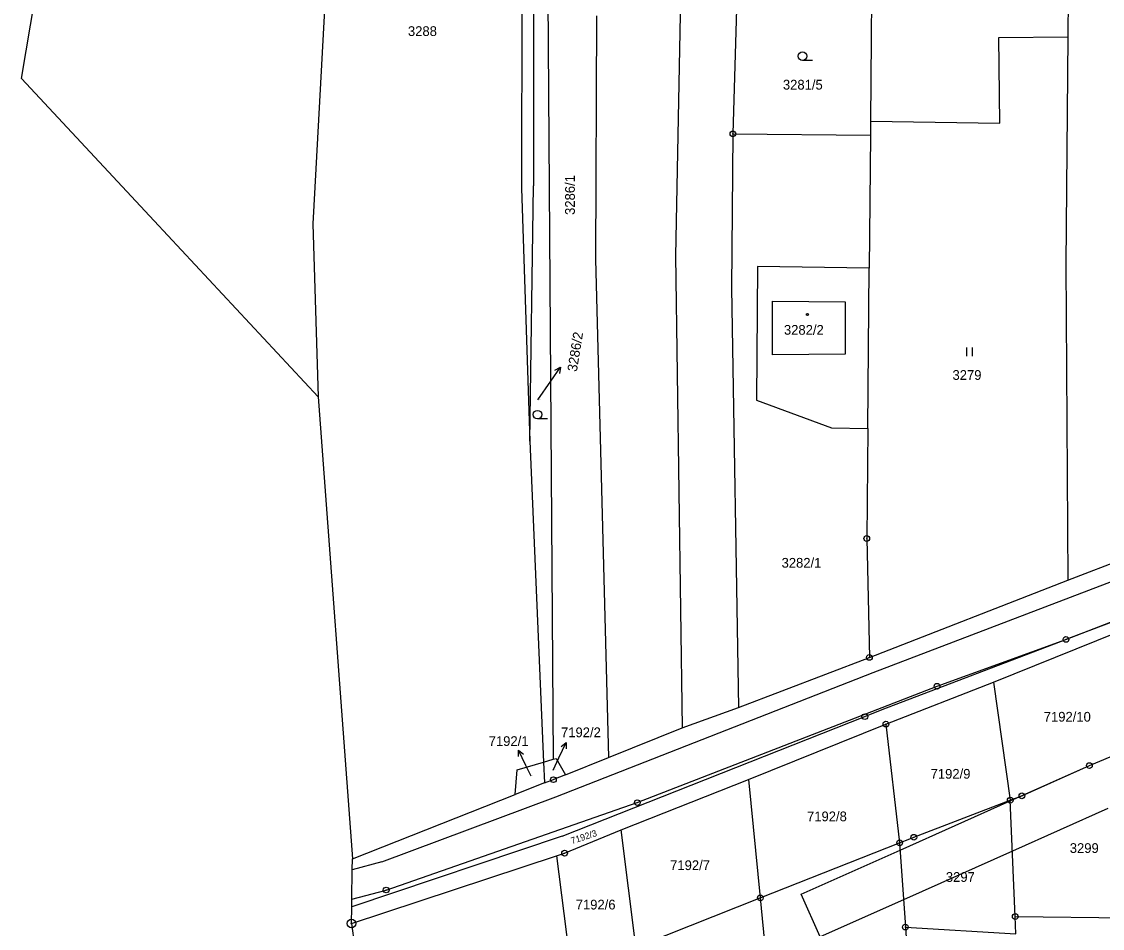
# Model space of a CAD drawing. Extents: x -593183 to -588034, y -1130415 to -1124994.
# Drawn here: x -592810 to -592621.4, y -1128347 to -1128188.8 of the extents above; entities that cross this region are included whole.
import ezdxf

# ---------------------------------------------------------------- set-up
doc = ezdxf.new("R2010")
doc.units = 0
for name, color, linetype in [('Vrstva 1', 7, 'Continuous'), ('Vrstva 13', 7, 'Continuous'), ('Vrstva 16', 7, 'Continuous'), ('Vrstva 18', 7, 'Continuous'), ('Vrstva 19', 7, 'Continuous'), ('Vrstva 24', 7, 'Continuous'), ('Vrstva 25', 7, 'Continuous'), ('Vrstva 27', 7, 'Continuous'), ('Vrstva 4', 7, 'Continuous')]:
    doc.layers.add(name, color=color, linetype=linetype)

msp = doc.modelspace()

# ---------------------------------------------------------------- linework, layer by layer
at = {"layer": 'Vrstva 1'}
for p, q in [((-592626.6, -1128125.4), (-592627.44, -1128191.44)), ((-592694.62, -1128162.14), (-592695.88, -1128229.63)), ((-592722.68, -1128173.27), (-592722.8, -1128217.82)), ((-592720.68, -1128173.27), (-592720.69, -1128217.46)), ((-592718.28, -1128173.37), (-592717.25, -1128317.53)), ((-592684.93, -1128174.51), (-592685.89, -1128208.36)), ((-592661.58, -1128174.38), (-592661.74, -1128191.76)), ((-592756.67, -1128177.35), (-592759.21, -1128224.07)), ((-592709.71, -1128187.76), (-592709.88, -1128230.25)), ((-592661.74, -1128191.76), (-592661.87, -1128206.16)), ((-592639.45, -1128191.55), (-592627.44, -1128191.44)), ((-592639.31, -1128206.47), (-592639.45, -1128191.55)), ((-592627.44, -1128191.44), (-592627.77, -1128231.09)), ((-592661.87, -1128206.16), (-592661.89, -1128208.58)), ((-592661.87, -1128206.16), (-592639.31, -1128206.47)), ((-592685.89, -1128208.36), (-592686.11, -1128235.32)), ((-592685.89, -1128208.36), (-592661.89, -1128208.58)), ((-592661.89, -1128208.58), (-592662.1, -1128231.78)), ((-592722.8, -1128217.82), (-592721.34, -1128262)), ((-592721.34, -1128262), (-592720.69, -1128217.46)), ((-592759.21, -1128224.07), (-592758.26, -1128254.28)), ((-592695.88, -1128229.63), (-592694.74, -1128312.01)), ((-592709.88, -1128230.25), (-592707.59, -1128317.23)), ((-592681.6, -1128231.52), (-592681.77, -1128254.85)), ((-592662.1, -1128231.78), (-592681.6, -1128231.52)), ((-592627.77, -1128231.09), (-592627.43, -1128286.28)), ((-592662.36, -1128259.78), (-592662.1, -1128231.78)), ((-592686.11, -1128235.32), (-592684.88, -1128308.46)), ((-592681.77, -1128254.85), (-592668.65, -1128259.7)), ((-592668.65, -1128259.7), (-592662.36, -1128259.78)), ((-592662.36, -1128259.78), (-592662.53, -1128278.99)), ((-592721.34, -1128262), (-592718.93, -1128318.02)), ((-592662.53, -1128278.99), (-592662.06, -1128299.74)), ((-592627.75, -1128296.6), (-592588.07, -1128281.13)), ((-592627.43, -1128286.28), (-592616.9, -1128282.21)), ((-592662.06, -1128299.74), (-592627.43, -1128286.28)), ((-592640.39, -1128304.08), (-592618.77, -1128295.36)), ((-592650.26, -1128304.77), (-592627.75, -1128296.6)), ((-592684.88, -1128308.46), (-592662.06, -1128299.74)), ((-592702.57, -1128325.09), (-592650.26, -1128304.77)), ((-592659.18, -1128311.38), (-592640.39, -1128304.08)), ((-592640.39, -1128304.08), (-592637.48, -1128324.68)), ((-592694.74, -1128312.01), (-592684.88, -1128308.46)), ((-592707.59, -1128317.23), (-592694.74, -1128312.01)), ((-592683.14, -1128321.04), (-592659.18, -1128311.38)), ((-592659.18, -1128311.38), (-592656.78, -1128332.1)), ((-592623.67, -1128318.63), (-592616.08, -1128315.42)), ((-592723.56, -1128319.37), (-592718.93, -1128318.02)), ((-592718.93, -1128318.02), (-592717.25, -1128317.53)), ((-592718.93, -1128318.02), (-592718.77, -1128321.64)), ((-592717.25, -1128317.53), (-592716.72, -1128317.38)), ((-592716.72, -1128317.38), (-592715.11, -1128320.24)), ((-592715.11, -1128320.24), (-592707.59, -1128317.23)), ((-592723.87, -1128323.65), (-592723.56, -1128319.37)), ((-592715.11, -1128320.24), (-592717.22, -1128321.08)), ((-592635.45, -1128323.9), (-592623.67, -1128318.63)), ((-592718.77, -1128321.64), (-592723.87, -1128323.65)), ((-592718.77, -1128321.64), (-592717.22, -1128321.08)), ((-592705.36, -1128329.86), (-592683.14, -1128321.04)), ((-592683.14, -1128321.04), (-592681.1, -1128341.72)), ((-592752.29, -1128334.89), (-592723.87, -1128323.65)), ((-592637.48, -1128324.68), (-592635.45, -1128323.9)), ((-592746.4, -1128340.34), (-592702.57, -1128325.09)), ((-592654.31, -1128331.13), (-592637.48, -1128324.68)), ((-592636.61, -1128344.98), (-592637.48, -1128324.68)), ((-592715.26, -1128333.91), (-592705.36, -1128329.86)), ((-592702.85, -1128350.22), (-592705.36, -1128329.86)), ((-592656.78, -1128332.1), (-592654.98, -1128331.39)), ((-592654.98, -1128331.39), (-592654.31, -1128331.13)), ((-592681.1, -1128341.72), (-592656.78, -1128332.1)), ((-592656.78, -1128332.1), (-592655.79, -1128346.81)), ((-592752.46, -1128346.2), (-592716.67, -1128334.35)), ((-592716.67, -1128334.35), (-592715.26, -1128333.91)), ((-592716.67, -1128334.35), (-592714.18, -1128353.71)), ((-592752.4, -1128341.93), (-592746.4, -1128340.34)), ((-592701.49, -1128349.79), (-592681.1, -1128341.72)), ((-592681.1, -1128341.72), (-592676.55, -1128388.57)), ((-592636.48, -1128347.98), (-592636.61, -1128344.98)), ((-592636.61, -1128344.98), (-592615.27, -1128345.19)), ((-592655.79, -1128346.81), (-592636.48, -1128347.98)), ((-592655.79, -1128346.81), (-592650.39, -1128427.05))]:
    msp.add_line(p, q, dxfattribs=at)
at = {"layer": 'Vrstva 13'}
for p, q in [((-592810.03, -1128198.71), (-592803.81, -1128161.04)), ((-592810.03, -1128198.71), (-592786.91, -1128223.53)), ((-592786.91, -1128223.53), (-592758.26, -1128254.28)), ((-592758.26, -1128254.28), (-592752.29, -1128334.89)), ((-592752.32, -1128336.79), (-592752.29, -1128334.89)), ((-592752.4, -1128341.93), (-592752.32, -1128336.79)), ((-592752.42, -1128343.25), (-592752.4, -1128341.93)), ((-592752.46, -1128346.2), (-592752.42, -1128343.25)), ((-592752.46, -1128346.2), (-592750.18, -1128362.27))]:
    msp.add_line(p, q, dxfattribs=at)
at = {"layer": 'Vrstva 16'}
for p, q in [((-592719.91, -1128254.77), (-592717.68, -1128251.53)), ((-592717.25, -1128319.41), (-592716.26, -1128317.29)), ((-592721.09, -1128320.49), (-592722, -1128318.63))]:
    msp.add_line(p, q, dxfattribs=at)
at = {"layer": 'Vrstva 24'}
for centre, radius in [((-592685.89, -1128208.36), 0.5), ((-592685.89, -1128208.36), 0.0327), ((-592662.53, -1128278.99), 0.5), ((-592662.53, -1128278.99), 0.0327), ((-592627.75, -1128296.6), 0.5), ((-592627.75, -1128296.6), 0.0327), ((-592662.06, -1128299.74), 0.5), ((-592662.06, -1128299.74), 0.0327), ((-592650.26, -1128304.77), 0.5), ((-592650.26, -1128304.77), 0.0327), ((-592662.86, -1128310.08), 0.5), ((-592662.86, -1128310.08), 0.0327), ((-592659.18, -1128311.38), 0.5), ((-592659.18, -1128311.38), 0.0327), ((-592623.67, -1128318.63), 0.5), ((-592623.67, -1128318.63), 0.0327), ((-592717.22, -1128321.08), 0.5), ((-592717.22, -1128321.08), 0.0327), ((-592635.45, -1128323.9), 0.5), ((-592635.45, -1128323.9), 0.0327), ((-592702.57, -1128325.09), 0.5), ((-592702.57, -1128325.09), 0.0327), ((-592637.48, -1128324.68), 0.5), ((-592637.48, -1128324.68), 0.0327), ((-592654.31, -1128331.13), 0.5), ((-592654.31, -1128331.13), 0.0327), ((-592715.26, -1128333.91), 0.5), ((-592656.78, -1128332.1), 0.5), ((-592656.78, -1128332.1), 0.0327), ((-592715.26, -1128333.91), 0.0327), ((-592746.4, -1128340.34), 0.5), ((-592746.4, -1128340.34), 0.0327), ((-592681.1, -1128341.72), 0.5), ((-592681.1, -1128341.72), 0.0327), ((-592636.61, -1128344.98), 0.5), ((-592752.46, -1128346.2), 0.75), ((-592752.46, -1128346.2), 0.0903), ((-592655.79, -1128346.81), 0.5), ((-592636.61, -1128344.98), 0.0327), ((-592655.79, -1128346.81), 0.0327)]:
    msp.add_circle(centre, radius, dxfattribs=at)
at = {"layer": 'Vrstva 25'}
for p, q in [((-592671.97, -1128195.55), (-592673.72, -1128195.55)), ((-592645.11, -1128245.67), (-592645.11, -1128247.17)), ((-592644.09, -1128247.17), (-592644.09, -1128245.67)), ((-592717.68, -1128251.53), (-592715.98, -1128249.06)), ((-592718.25, -1128258.12), (-592720, -1128258.12)), ((-592716.26, -1128317.29), (-592714.99, -1128314.57)), ((-592722, -1128318.63), (-592723.31, -1128315.93))]:
    msp.add_line(p, q, dxfattribs=at)
for points in [[(-592716.96, -1128249.6), (-592715.98, -1128249.06), (-592716.13, -1128250.17)], [(-592715.87, -1128315.27), (-592714.99, -1128314.57), (-592714.96, -1128315.69)], [(-592723.33, -1128317.05), (-592723.31, -1128315.93), (-592722.43, -1128316.61)]]:
    msp.add_lwpolyline(points, dxfattribs=at)
for centre, radius in [((-592673.72, -1128194.8), 0.75), ((-592672.89, -1128239.89), 0.175), ((-592672.89, -1128239.89), 0.15), ((-592720, -1128257.37), 0.75)]:
    msp.add_circle(centre, radius, dxfattribs=at)
at = {"layer": 'Vrstva 27'}
for p, q in [((-592623.67, -1128318.63), (-592616.08, -1128315.42)), ((-592637.47, -1128324.8), (-592623.67, -1128318.63)), ((-592656.69, -1128333.38), (-592637.47, -1128324.8)), ((-592620.42, -1128326.11), (-592637.1, -1128333.56)), ((-592673.95, -1128341.09), (-592656.69, -1128333.38)), ((-592637.1, -1128333.56), (-592656.11, -1128342.05)), ((-592670.63, -1128348.53), (-592673.95, -1128341.09)), ((-592656.11, -1128342.05), (-592670.63, -1128348.53))]:
    msp.add_line(p, q, dxfattribs=at)
at = {"layer": 'Vrstva 4'}
for p, q in [((-592678.97, -1128237.55), (-592666.27, -1128237.69)), ((-592678.96, -1128246.94), (-592678.97, -1128237.55)), ((-592666.27, -1128237.69), (-592666.28, -1128246.84)), ((-592666.28, -1128246.84), (-592678.96, -1128246.94)), ((-592661.41, -1128302.36), (-592617.38, -1128285.56)), ((-592598.08, -1128285.41), (-592627.75, -1128296.6)), ((-592659.81, -1128308.85), (-592627.75, -1128296.6)), ((-592716.77, -1128324.05), (-592661.41, -1128302.36)), ((-592662.86, -1128310.08), (-592659.81, -1128308.85)), ((-592715.71, -1128330.97), (-592662.86, -1128310.08)), ((-592747.18, -1128335.45), (-592716.77, -1128324.05)), ((-592715.71, -1128330.97), (-592752.42, -1128343.25)), ((-592747.18, -1128335.45), (-592752.32, -1128336.79))]:
    msp.add_line(p, q, dxfattribs=at)

# ---------------------------------------------------------------- texts
at = {"layer": 'Vrstva 16'}
msp.add_text('3286/2', height=1.7, rotation=80.8538, dxfattribs=at).set_placement((-592713.13, -1128249.95))
for s, p in [('7192/2', (-592715.89, -1128313.67)), ('7192/1', (-592728.51, -1128315.2))]:
    msp.add_text(s, height=1.7, dxfattribs=at).set_placement(p)
at = {"layer": 'Vrstva 18'}
for s, height, p in [('3288', 1.7, (-592742.6, -1128191.28)), ('3281/5', 1.7, (-592677.16, -1128200.63)), ('3279', 1.7, (-592647.56, -1128251.3)), ('3286/2', 0.1, (-592719.91, -1128254.77)), ('3282/1', 1.7, (-592677.39, -1128284.08)), ('7192/10', 1.7, (-592631.63, -1128310.95)), ('7192/2', 0.1, (-592717.25, -1128319.41)), ('7192/9', 1.7, (-592651.38, -1128320.91)), ('7192/1', 0.1, (-592721.09, -1128320.49)), ('7192/8', 1.7, (-592672.95, -1128328.34)), ('3299', 1.7, (-592627.09, -1128333.87)), ('7192/7', 1.7, (-592696.84, -1128336.86)), ('3297', 1.7, (-592648.72, -1128338.92)), ('7192/6', 1.7, (-592713.32, -1128343.74))]:
    msp.add_text(s, height=height, dxfattribs=at).set_placement(p)
for s, height, rotation, p in [('3286/1', 1.7, 90, (-592713.47, -1128222.51)), ('7192/3', 1.14, 18.0543, (-592713.95, -1128332.33))]:
    msp.add_text(s, height=height, rotation=rotation, dxfattribs=at).set_placement(p)
at = {"layer": 'Vrstva 19'}
msp.add_text('3282/2', height=1.7, dxfattribs=at).set_placement((-592676.98, -1128243.42))

doc.saveas('drawing.dxf')
